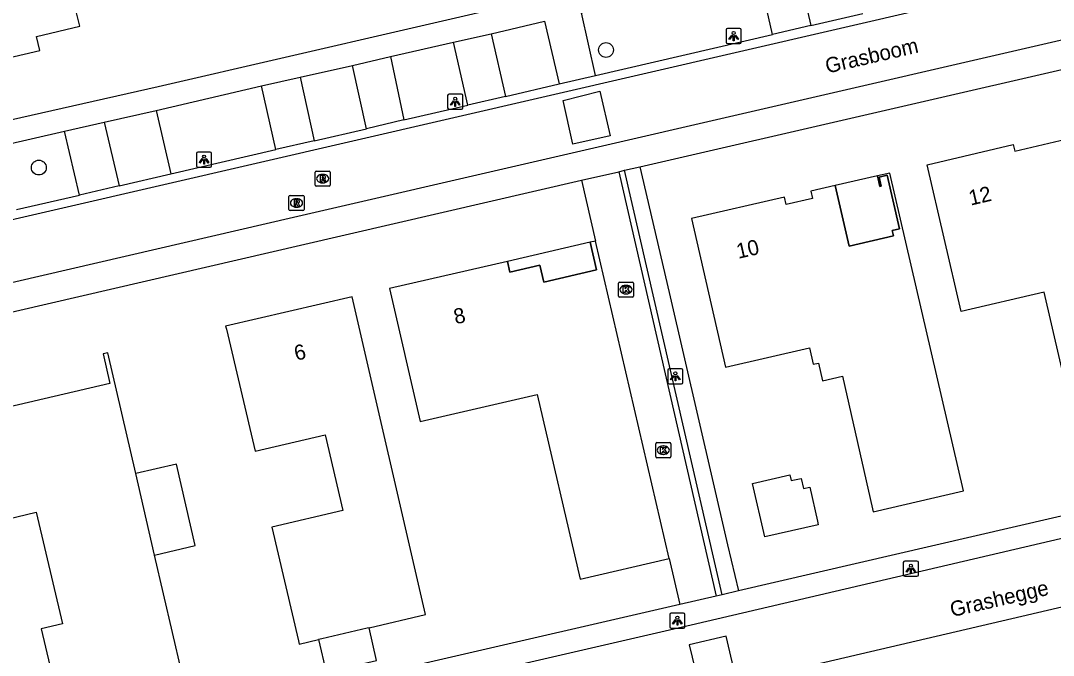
# Model space of a CAD drawing. Extents: x 156414 to 157775, y 382335 to 383765.
# Drawn here: x 157121.3 to 157189.4, y 383256.6 to 383298.5 of the extents above; entities that cross this region are included whole.
import ezdxf

# ---------------------------------------------------------------- set-up
doc = ezdxf.new("R2010")
doc.units = 0
for name, color, linetype in [('IMGEO_Boom', 7, 'Continuous'), ('IMGEO_Groenvoorziening', 7, 'Continuous'), ('IMGEO_Hek', 7, 'Continuous'), ('IMGEO_Kolk', 7, 'Continuous'), ('IMGEO_Lichtpunt', 7, 'Continuous'), ('IMGEO_Muur', 7, 'Continuous'), ('IMGEO_Openbare_ruimte_label', 7, 'Continuous'), ('IMGEO_Pand', 7, 'Continuous'), ('IMGEO_Pand_nummerreeks', 7, 'Continuous'), ('IMGEO_Pand_overbouw', 7, 'Continuous'), ('IMGEO_Parkeervlak_open', 7, 'Continuous'), ('IMGEO_Rijbaan_lokaal_gesloten', 7, 'Continuous'), ('IMGEO_Rijbaan_lokaal_open', 7, 'Continuous'), ('IMGEO_Rioolput', 7, 'Continuous'), ('IMGEO_Voetpad_open', 7, 'Continuous')]:
    doc.layers.add(name, color=color, linetype=linetype)

msp = doc.modelspace()

# ---------------------------------------------------------------- linework, layer by layer
at = {"layer": 'IMGEO_Boom'}
for centre in [(157159.905, 383296.554), (157122.52, 383288.8)]:
    msp.add_circle(centre, 0.489, dxfattribs=at)
at = {"layer": 'IMGEO_Groenvoorziening'}
msp.add_lwpolyline([(157162.142, 383288.857), (157164.072, 383280.569), (157167.913, 383263.921), (157168.638, 383260.877)], dxfattribs=at)
at = {"layer": 'IMGEO_Hek'}
msp.add_lwpolyline([(157167.913, 383263.921), (157168.638, 383260.877)], dxfattribs=at)
at = {"layer": 'IMGEO_Kolk'}
for p, q in [((157160.803, 383281.25), (157161.655, 383281.25)), ((157160.728, 383280.324), (157160.728, 383281.176)), ((157161.216, 383281.03), (157161.241, 383281.03)), ((157161.729, 383281.176), (157161.729, 383280.324)), ((157161.655, 383280.25), (157160.803, 383280.25)), ((157161.239, 383280.47), (157161.214, 383280.47)), ((157163.184, 383269.735), (157163.184, 383270.587)), ((157163.259, 383270.661), (157164.111, 383270.661)), ((157163.672, 383270.441), (157163.697, 383270.441)), ((157164.185, 383270.587), (157164.185, 383269.735)), ((157163.695, 383269.881), (157163.67, 383269.881)), ((157164.111, 383269.661), (157163.259, 383269.661))]:
    msp.add_line(p, q, dxfattribs=at)
for points in [[(157160.803, 383281.25), (157161.655, 383281.25)], [(157160.728, 383280.324), (157160.728, 383281.176)], [(157161.049, 383280.95), (157161.172, 383280.95), (157161.172, 383280.799), (157161.302, 383280.95), (157161.466, 383280.95), (157161.32, 383280.799), (157161.473, 383280.55), (157161.321, 383280.55), (157161.236, 383280.714), (157161.172, 383280.647), (157161.172, 383280.55), (157161.049, 383280.55), (157161.049, 383280.95)], [(157161.729, 383281.176), (157161.729, 383280.324)], [(157161.655, 383280.25), (157160.803, 383280.25)], [(157163.184, 383269.735), (157163.184, 383270.587)], [(157163.259, 383270.661), (157164.111, 383270.661)], [(157163.505, 383270.361), (157163.628, 383270.361), (157163.628, 383270.21), (157163.758, 383270.361), (157163.922, 383270.361), (157163.776, 383270.21), (157163.929, 383269.961), (157163.777, 383269.961), (157163.692, 383270.125), (157163.628, 383270.058), (157163.628, 383269.961), (157163.505, 383269.961), (157163.505, 383270.361)], [(157164.185, 383270.587), (157164.185, 383269.735)], [(157164.111, 383269.661), (157163.259, 383269.661)]]:
    msp.add_lwpolyline(points, dxfattribs=at)
for centre, start, end in [((157160.805, 383281.174), 91.55205, 178.44795), ((157160.805, 383281.174), 91.55205, 178.44795), ((157161.653, 383281.174), 1.55205, 88.44795), ((157161.653, 383281.174), 1.55205, 88.44795), ((157160.805, 383280.326), 181.55205, 268.44795), ((157160.805, 383280.326), 181.55205, 268.44795), ((157161.653, 383280.326), 271.55205, 358.44795), ((157161.653, 383280.326), 271.55205, 358.44795), ((157163.261, 383270.585), 91.55205, 178.44795), ((157163.261, 383270.585), 91.55205, 178.44795), ((157164.109, 383270.585), 1.55205, 88.44795), ((157164.109, 383270.585), 1.55205, 88.44795), ((157163.261, 383269.737), 181.55205, 268.44795), ((157163.261, 383269.737), 181.55205, 268.44795), ((157164.109, 383269.737), 271.55205, 358.44795), ((157164.109, 383269.737), 271.55205, 358.44795)]:
    msp.add_arc(centre, 0.0765, start, end, dxfattribs=at)
for centre, major_axis, ratio, start_param, end_param in [((157161.215, 383280.75), (-0.387, 0.002), 0.722429, 4.712389, 7.853982), ((157161.24, 383280.75), (-0.39, 0.002), 0.717154, 1.570796, 4.712389), ((157163.671, 383270.161), (-0.387, 0.002), 0.722429, 4.712389, 7.853982), ((157163.696, 383270.161), (-0.39, 0.002), 0.717154, 1.570796, 4.712389)]:
    msp.add_ellipse(centre, major_axis=major_axis, ratio=ratio, start_param=start_param, end_param=end_param, dxfattribs=at)
at = {"layer": 'IMGEO_Lichtpunt'}
for p, q in [((157167.825, 383297.874), (157167.825, 383297.067)), ((157167.825, 383297.874), (157167.825, 383297.067)), ((157168.727, 383297.969), (157167.919, 383297.969)), ((157168.727, 383297.969), (157167.919, 383297.969)), ((157168.821, 383297.067), (157168.821, 383297.874)), ((157168.821, 383297.067), (157168.821, 383297.874)), ((157167.919, 383296.973), (157168.727, 383296.973)), ((157167.919, 383296.973), (157168.727, 383296.973)), ((157149.471, 383293.544), (157149.471, 383292.737)), ((157149.471, 383293.544), (157149.471, 383292.737)), ((157150.373, 383293.639), (157149.565, 383293.639)), ((157150.373, 383293.639), (157149.565, 383293.639)), ((157150.467, 383292.737), (157150.467, 383293.544)), ((157150.467, 383292.737), (157150.467, 383293.544)), ((157149.565, 383292.643), (157150.373, 383292.643)), ((157149.565, 383292.643), (157150.373, 383292.643)), ((157132.916, 383289.726), (157132.916, 383288.919)), ((157132.916, 383289.726), (157132.916, 383288.919)), ((157133.818, 383289.821), (157133.01, 383289.821)), ((157133.818, 383289.821), (157133.01, 383289.821)), ((157133.912, 383288.919), (157133.912, 383289.726)), ((157133.912, 383288.919), (157133.912, 383289.726)), ((157133.01, 383288.825), (157133.818, 383288.825)), ((157133.01, 383288.825), (157133.818, 383288.825)), ((157163.984, 383275.431), (157163.984, 383274.624)), ((157163.984, 383275.431), (157163.984, 383274.624)), ((157164.886, 383275.526), (157164.078, 383275.526)), ((157164.886, 383275.526), (157164.078, 383275.526)), ((157164.98, 383274.624), (157164.98, 383275.431)), ((157164.98, 383274.624), (157164.98, 383275.431)), ((157164.078, 383274.53), (157164.886, 383274.53)), ((157164.078, 383274.53), (157164.886, 383274.53)), ((157179.508, 383262.743), (157179.508, 383261.936)), ((157179.508, 383262.743), (157179.508, 383261.936)), ((157180.41, 383262.838), (157179.602, 383262.838)), ((157180.41, 383262.838), (157179.602, 383262.838)), ((157180.504, 383261.936), (157180.504, 383262.743)), ((157180.504, 383261.936), (157180.504, 383262.743)), ((157179.602, 383261.842), (157180.41, 383261.842)), ((157179.602, 383261.842), (157180.41, 383261.842)), ((157164.116, 383259.32), (157164.116, 383258.513)), ((157164.116, 383259.32), (157164.116, 383258.513)), ((157165.018, 383259.415), (157164.21, 383259.415)), ((157165.018, 383259.415), (157164.21, 383259.415)), ((157165.112, 383258.513), (157165.112, 383259.32)), ((157165.112, 383258.513), (157165.112, 383259.32)), ((157164.21, 383258.419), (157165.018, 383258.419)), ((157164.21, 383258.419), (157165.018, 383258.419))]:
    msp.add_line(p, q, dxfattribs=at)
for points in [[(157168.199, 383297.538), (157168.238, 383297.51), (157168.05, 383297.248), (157168.012, 383297.275), (157168.199, 383297.538)], [(157168.301, 383297.49), (157168.348, 383297.49), (157168.348, 383297.168), (157168.301, 383297.168), (157168.301, 383297.49)], [(157168.411, 383297.51), (157168.449, 383297.537), (157168.636, 383297.275), (157168.597, 383297.247), (157168.411, 383297.51)], [(157149.845, 383293.208), (157149.884, 383293.18), (157149.696, 383292.918), (157149.658, 383292.945), (157149.845, 383293.208)], [(157149.947, 383293.16), (157149.994, 383293.16), (157149.994, 383292.838), (157149.947, 383292.838), (157149.947, 383293.16)], [(157150.057, 383293.18), (157150.095, 383293.207), (157150.282, 383292.945), (157150.243, 383292.917), (157150.057, 383293.18)], [(157133.29, 383289.39), (157133.329, 383289.362), (157133.141, 383289.1), (157133.103, 383289.127), (157133.29, 383289.39)], [(157133.392, 383289.342), (157133.439, 383289.342), (157133.439, 383289.02), (157133.392, 383289.02), (157133.392, 383289.342)], [(157133.502, 383289.362), (157133.54, 383289.389), (157133.727, 383289.127), (157133.688, 383289.099), (157133.502, 383289.362)], [(157164.358, 383275.095), (157164.397, 383275.067), (157164.209, 383274.805), (157164.171, 383274.832), (157164.358, 383275.095)], [(157164.46, 383275.047), (157164.507, 383275.047), (157164.507, 383274.725), (157164.46, 383274.725), (157164.46, 383275.047)], [(157164.57, 383275.067), (157164.608, 383275.094), (157164.795, 383274.832), (157164.756, 383274.804), (157164.57, 383275.067)], [(157179.882, 383262.407), (157179.921, 383262.379), (157179.733, 383262.117), (157179.695, 383262.144), (157179.882, 383262.407)], [(157179.984, 383262.359), (157180.031, 383262.359), (157180.031, 383262.037), (157179.984, 383262.037), (157179.984, 383262.359)], [(157180.094, 383262.379), (157180.132, 383262.406), (157180.319, 383262.144), (157180.28, 383262.116), (157180.094, 383262.379)], [(157164.49, 383258.984), (157164.529, 383258.956), (157164.341, 383258.694), (157164.303, 383258.721), (157164.49, 383258.984)], [(157164.592, 383258.936), (157164.639, 383258.936), (157164.639, 383258.614), (157164.592, 383258.614), (157164.592, 383258.936)], [(157164.702, 383258.956), (157164.74, 383258.983), (157164.927, 383258.721), (157164.888, 383258.693), (157164.702, 383258.956)]]:
    msp.add_lwpolyline(points, dxfattribs=at)
for centre in [(157168.324, 383297.672), (157149.97, 383293.342), (157133.415, 383289.524), (157164.483, 383275.229), (157180.007, 383262.541), (157164.615, 383259.118)]:
    msp.add_circle(centre, 0.0994, dxfattribs=at)
for centre, start, end in [((157167.919, 383297.874), 90, 180), ((157167.919, 383297.874), 90, 180), ((157168.727, 383297.874), 0, 90), ((157168.727, 383297.874), 0, 90), ((157167.919, 383297.067), 180, 270), ((157167.919, 383297.067), 180, 270), ((157168.727, 383297.067), 270, 0), ((157168.727, 383297.067), 270, 360), ((157149.565, 383293.544), 90, 180), ((157149.565, 383293.544), 90, 180), ((157150.373, 383293.544), 0, 90), ((157150.373, 383293.544), 0, 90), ((157149.565, 383292.737), 180, 270), ((157149.565, 383292.737), 180, 270), ((157150.373, 383292.737), 270, 0), ((157150.373, 383292.737), 270, 360), ((157133.01, 383289.726), 90, 180), ((157133.01, 383289.726), 90, 180), ((157133.818, 383289.726), 0, 90), ((157133.818, 383289.726), 0, 90), ((157133.01, 383288.919), 180, 270), ((157133.01, 383288.919), 180, 270), ((157133.818, 383288.919), 270, 0), ((157133.818, 383288.919), 270, 360), ((157164.078, 383275.431), 90, 180), ((157164.078, 383275.431), 90, 180), ((157164.886, 383275.431), 0, 90), ((157164.886, 383275.431), 0, 90), ((157164.078, 383274.624), 180, 270), ((157164.078, 383274.624), 180, 270), ((157164.886, 383274.624), 270, 0), ((157164.886, 383274.624), 270, 360), ((157179.602, 383262.743), 90, 180), ((157179.602, 383262.743), 90, 180), ((157180.41, 383262.743), 0, 90), ((157180.41, 383262.743), 0, 90), ((157179.602, 383261.936), 180, 270), ((157179.602, 383261.936), 180, 270), ((157180.41, 383261.936), 270, 0), ((157180.41, 383261.936), 270, 360), ((157164.21, 383259.32), 90, 180), ((157164.21, 383259.32), 90, 180), ((157165.018, 383259.32), 0, 90), ((157165.018, 383259.32), 0, 90), ((157164.21, 383258.513), 180, 270), ((157164.21, 383258.513), 180, 270), ((157165.018, 383258.513), 270, 0), ((157165.018, 383258.513), 270, 360)]:
    msp.add_arc(centre, 0.0946, start, end, dxfattribs=at)
at = {"layer": 'IMGEO_Muur'}
for points in [[(157160.744, 383288.527), (157161.122, 383288.62)], [(157160.744, 383288.527), (157167.182, 383260.541)], [(157167.565, 383260.629), (157161.122, 383288.62)], [(157164.072, 383280.569), (157167.913, 383263.921)], [(157167.565, 383260.629), (157167.182, 383260.541)]]:
    msp.add_lwpolyline(points, dxfattribs=at)
at = {"layer": 'IMGEO_Pand'}
for points in [[(157124.969, 383299.185), (157124.562, 383300.921), (157124.988, 383301.022), (157124.782, 383301.921), (157127.907, 383302.648), (157125.119, 383314.58), (157121.224, 383313.67), (157122.478, 383308.304), (157116.119, 383306.819), (157118.812, 383295.641), (157122.591, 383296.525), (157122.377, 383297.448), (157125.22, 383298.116), (157124.969, 383299.185)], [(157198.706, 383271.029), (157191.388, 383269.339), (157191.337, 383269.563), (157188.799, 383280.58), (157183.318, 383279.302), (157181.083, 383288.989), (157186.758, 383290.312), (157186.858, 383289.883), (157190.226, 383290.668), (157190.979, 383287.417), (157194.499, 383288.255), (157193.766, 383291.396), (157193.474, 383291.328), (157193.353, 383291.848), (157193.867, 383291.971), (157198.706, 383271.029)], [(157177.531, 383266.096), (157183.483, 383267.472), (157178.62, 383288.435), (157177.796, 383288.252), (157177.955, 383287.546), (157178.041, 383287.581), (157177.917, 383288.171), (157178.437, 383288.291), (157179.247, 383284.751), (157178.775, 383284.642), (157178.855, 383284.308), (157175.934, 383283.627), (157175.005, 383287.61), (157173.411, 383287.239), (157173.524, 383286.752), (157171.792, 383286.355), (157171.681, 383286.842), (157165.54, 383285.436), (157167.782, 383275.64), (157173.319, 383276.907), (157173.567, 383275.825), (157173.908, 383275.903), (157174.176, 383274.733), (157175.492, 383275.035), (157177.484, 383266.301), (157177.531, 383266.096)], [(157159.214, 383283.955), (157158.873, 383283.88), (157159.293, 383282.056), (157155.802, 383281.249), (157155.543, 383282.366), (157153.573, 383281.911), (157153.412, 383282.612), (157145.631, 383280.819), (157147.652, 383272.049), (157155.38, 383273.835), (157158.203, 383261.658), (157164.068, 383263.017)], [(157164.068, 383263.017), (157159.214, 383283.955)], [(157144.287, 383258.448), (157148.016, 383259.316), (157143.185, 383280.273), (157134.833, 383278.349), (157134.881, 383278.144), (157136.774, 383270.098), (157141.39, 383271.173), (157142.554, 383266.177), (157137.879, 383265.088), (157139.627, 383257.579), (157139.675, 383257.374), (157140.961, 383257.674)], [(157128.913, 383268.617), (157127.07, 383276.589), (157126.764, 383276.518), (157127.21, 383274.56), (157120.511, 383272.997), (157120.057, 383274.945), (157113.465, 383273.408), (157115.535, 383264.467), (157119.224, 383265.336), (157122.348, 383266.072), (157124.084, 383258.704), (157122.672, 383258.371), (157123.723, 383253.913), (157123.281, 383253.809), (157123.33, 383253.596), (157131.926, 383255.586), (157130.155, 383263.246)], [(157130.155, 383263.246), (157132.835, 383263.865), (157131.593, 383269.237), (157128.913, 383268.617)], [(157130.155, 383263.246), (157128.913, 383268.617)], [(157173.853, 383265.477), (157173.906, 383265.242), (157170.373, 383264.438), (157169.569, 383267.971), (157172.028, 383268.531), (157172.114, 383268.151), (157172.778, 383268.302), (157172.929, 383267.639), (157173.339, 383267.732), (157173.853, 383265.477)], [(157144.287, 383258.448), (157144.154, 383258.417), (157141.184, 383257.726), (157140.961, 383257.674)], [(157140.961, 383257.674), (157141.464, 383255.513), (157144.79, 383256.288), (157144.287, 383258.448)]]:
    msp.add_lwpolyline(points, dxfattribs=at)
at = {"layer": 'IMGEO_Pand_overbouw'}
for points in [[(157177.796, 383288.252), (157175.005, 383287.61), (157175.934, 383283.627), (157178.855, 383284.308), (157178.775, 383284.642), (157179.247, 383284.751), (157178.437, 383288.291), (157177.917, 383288.171), (157178.041, 383287.581), (157177.955, 383287.546)], [(157158.873, 383283.88), (157153.412, 383282.612), (157153.573, 383281.911), (157155.543, 383282.366), (157155.802, 383281.249), (157159.293, 383282.056)]]:
    msp.add_lwpolyline(points, close=True, dxfattribs=at)
at = {"layer": 'IMGEO_Parkeervlak_open'}
for points in [[(157170.894, 383297.585), (157169.952, 383301.671)], [(157150.809, 383292.91), (157149.848, 383297.078)], [(157145.704, 383296.117), (157146.59, 383291.956)], [(157138.151, 383289.985), (157137.208, 383294.185)], [(157125.204, 383286.987), (157124.218, 383291.194)]]:
    msp.add_lwpolyline(points, dxfattribs=at)
at = {"layer": 'IMGEO_Rijbaan_lokaal_gesloten'}
for points in [[(157302.822, 383327.454), (157092.219, 383278.76)], [(157093.678, 383274.96), (157139.302, 383285.532), (157301.594, 383323.031)]]:
    msp.add_lwpolyline(points, dxfattribs=at)
at = {"layer": 'IMGEO_Rijbaan_lokaal_open'}
for points in [[(157172.468, 383302.258), (157173.416, 383298.167)], [(157173.416, 383298.167), (157176.845, 383298.97)], [(157152.337, 383297.631), (157155.858, 383298.449), (157156.821, 383294.316)], [(157152.337, 383297.631), (157153.293, 383293.497)], [(157173.416, 383298.167), (157170.894, 383297.585)], [(157159.222, 383294.874), (157170.894, 383297.585)], [(157139.741, 383294.769), (157143.195, 383295.542)], [(157144.118, 383291.361), (157143.195, 383295.542)], [(157156.821, 383294.316), (157159.222, 383294.874)], [(157139.741, 383294.769), (157140.666, 383290.57)], [(157153.293, 383293.497), (157156.821, 383294.316)], [(157160.179, 383290.901), (157157.718, 383290.348), (157157.091, 383293.232), (157159.502, 383293.83), (157160.179, 383290.901)], [(157146.59, 383291.956), (157150.809, 383292.91)], [(157153.293, 383293.497), (157150.809, 383292.91)], [(157126.82, 383291.793), (157130.256, 383292.574)], [(157130.256, 383292.574), (157131.228, 383288.382)], [(157100.858, 383243.722), (157165.526, 383258.643), (157200.397, 383266.799), (157308.816, 383291.812)], [(157126.82, 383291.793), (157127.809, 383287.59)], [(157146.59, 383291.956), (157144.118, 383291.361)], [(157140.666, 383290.57), (157144.118, 383291.361)], [(157140.666, 383290.57), (157138.151, 383289.985)], [(157131.228, 383288.382), (157138.151, 383289.985)], [(157127.809, 383287.59), (157131.228, 383288.382)], [(157127.809, 383287.59), (157125.204, 383286.987)], [(157121.054, 383286.026), (157125.204, 383286.987)], [(157234.005, 383269.974), (157202.008, 383262.629), (157170.013, 383255.141)], [(157165.955, 383254.969), (157168.388, 383255.544), (157167.833, 383257.891), (157165.399, 383257.315), (157165.955, 383254.969)]]:
    msp.add_lwpolyline(points, dxfattribs=at)
at = {"layer": 'IMGEO_Rioolput'}
for p, q in [((157140.729, 383287.646), (157140.729, 383288.498)), ((157140.804, 383288.572), (157141.656, 383288.572)), ((157141.217, 383288.352), (157141.242, 383288.352)), ((157141.73, 383288.498), (157141.73, 383287.646)), ((157141.656, 383287.572), (157140.804, 383287.572)), ((157141.24, 383287.792), (157141.215, 383287.792)), ((157139.005, 383286.038), (157139.005, 383286.89)), ((157139.08, 383286.964), (157139.932, 383286.964)), ((157139.493, 383286.744), (157139.518, 383286.744)), ((157140.006, 383286.89), (157140.006, 383286.038)), ((157139.516, 383286.184), (157139.491, 383286.184)), ((157139.932, 383285.964), (157139.08, 383285.964))]:
    msp.add_line(p, q, dxfattribs=at)
for points in [[(157140.729, 383287.646), (157140.729, 383288.498)], [(157140.804, 383288.572), (157141.656, 383288.572)], [(157141.318, 383288.27), (157141.066, 383288.272), (157141.066, 383287.872)], [(157141.244, 383288.191), (157141.19, 383288.191), (157141.19, 383288.11)], [(157141.19, 383288.11), (157141.242, 383288.11)], [(157141.73, 383288.498), (157141.73, 383287.646)], [(157141.656, 383287.572), (157140.804, 383287.572)], [(157141.066, 383287.872), (157141.19, 383287.872), (157141.19, 383288.034), (157141.201, 383288.034)], [(157141.248, 383288.005), (157141.319, 383287.872), (157141.459, 383287.872), (157141.394, 383287.998)], [(157139.005, 383286.038), (157139.005, 383286.89)], [(157139.08, 383286.964), (157139.932, 383286.964)], [(157140.006, 383286.89), (157140.006, 383286.038)], [(157139.594, 383286.662), (157139.342, 383286.664), (157139.342, 383286.264)], [(157139.342, 383286.264), (157139.466, 383286.264), (157139.466, 383286.426), (157139.477, 383286.426)], [(157139.52, 383286.583), (157139.466, 383286.583), (157139.466, 383286.502)], [(157139.466, 383286.502), (157139.518, 383286.502)], [(157139.524, 383286.397), (157139.595, 383286.264), (157139.735, 383286.264), (157139.67, 383286.39)], [(157139.932, 383285.964), (157139.08, 383285.964)]]:
    msp.add_lwpolyline(points, dxfattribs=at)
for centre, radius, start, end in [((157140.806, 383288.496), 0.0765, 91.55205, 178.44795), ((157140.806, 383288.496), 0.0765, 91.55205, 178.44795), ((157141.226, 383288.299), 0.19, 274.7715, 282.96867), ((157141.25, 383288.095), 0.0964, 77.00612, 93.18647), ((157141.264, 383288.152), 0.0378, 276.66336, 79.67722), ((157141.317, 383288.16), 0.109, 350.36119, 89.41601), ((157141.315, 383288.16), 0.112, 277.58423, 350.98172), ((157141.654, 383288.496), 0.0765, 1.55205, 88.44795), ((157141.654, 383288.496), 0.0765, 1.55205, 88.44795), ((157140.806, 383287.648), 0.0765, 181.55205, 268.44795), ((157140.806, 383287.648), 0.0765, 181.55205, 268.44795), ((157141.2, 383287.981), 0.0533, 26.02933, 88.69889), ((157141.299, 383287.945), 0.108, 29.51342, 73.79051), ((157141.654, 383287.648), 0.0765, 271.55205, 358.44795), ((157141.654, 383287.648), 0.0765, 271.55205, 358.44795), ((157139.082, 383286.888), 0.0765, 91.55205, 178.44795), ((157139.082, 383286.888), 0.0765, 91.55205, 178.44795), ((157139.93, 383286.888), 0.0765, 1.55205, 88.44795), ((157139.93, 383286.888), 0.0765, 1.55205, 88.44795), ((157139.082, 383286.04), 0.0765, 181.55205, 268.44795), ((157139.082, 383286.04), 0.0765, 181.55205, 268.44795), ((157139.476, 383286.373), 0.0533, 26.02933, 88.69889), ((157139.502, 383286.691), 0.19, 274.7715, 282.96867), ((157139.526, 383286.487), 0.0964, 77.00612, 93.18647), ((157139.54, 383286.544), 0.0378, 276.66336, 79.67722), ((157139.593, 383286.552), 0.109, 350.36119, 89.41601), ((157139.591, 383286.552), 0.112, 277.58423, 350.98172), ((157139.575, 383286.337), 0.108, 29.51342, 73.79051), ((157139.93, 383286.04), 0.0765, 271.55205, 358.44795), ((157139.93, 383286.04), 0.0765, 271.55205, 358.44795)]:
    msp.add_arc(centre, radius, start, end, dxfattribs=at)
for centre, major_axis, ratio, start_param, end_param in [((157141.216, 383288.072), (-0.387, 0.002), 0.722429, 4.712389, 7.853982), ((157141.241, 383288.072), (-0.39, 0.002), 0.717154, 1.570796, 4.712389), ((157139.492, 383286.464), (-0.387, 0.002), 0.722429, 4.712389, 7.853982), ((157139.517, 383286.464), (-0.39, 0.002), 0.717154, 1.570796, 4.712389)]:
    msp.add_ellipse(centre, major_axis=major_axis, ratio=ratio, start_param=start_param, end_param=end_param, dxfattribs=at)
at = {"layer": 'IMGEO_Voetpad_open'}
for points in [[(157162.142, 383288.857), (157224.357, 383303.225)], [(157159.222, 383294.874), (157158.294, 383299.012), (157169.952, 383301.671)], [(157155.51, 383299.948), (157130.378, 383294.131), (157117.033, 383291.11), (157091.446, 383285.19)], [(157149.848, 383297.078), (157152.337, 383297.631)], [(157145.704, 383296.117), (157149.848, 383297.078)], [(157143.195, 383295.542), (157145.704, 383296.117)], [(157130.256, 383292.574), (157137.208, 383294.185)], [(157137.208, 383294.185), (157139.741, 383294.769)], [(157124.218, 383291.194), (157126.82, 383291.793)], [(157120.102, 383290.254), (157124.218, 383291.194)], [(157161.122, 383288.62), (157162.142, 383288.857)], [(157158.3, 383287.963), (157160.744, 383288.527)], [(157094.103, 383273.116), (157139.762, 383283.689), (157158.3, 383287.963)], [(157158.3, 383287.963), (157159.214, 383283.955)], [(157230.751, 383275.265), (157168.638, 383260.877)], [(157164.068, 383263.017), (157164.771, 383259.985)], [(157168.638, 383260.877), (157167.565, 383260.629)], [(157167.182, 383260.541), (157164.771, 383259.985)], [(157164.771, 383259.985), (157100.54, 383245.16)]]:
    msp.add_lwpolyline(points, dxfattribs=at)

# ---------------------------------------------------------------- texts
at = {"layer": 'IMGEO_Openbare_ruimte_label'}
for s, rotation, p in [('Grasboom', 13.0075, (157174.492, 383294.997)), ('Grashegge', 12.93881, (157182.717, 383259.15))]:
    msp.add_text(s, height=1, rotation=rotation, dxfattribs=at).set_placement(p)
at = {"layer": 'IMGEO_Pand_nummerreeks'}
for s, rotation, p in [('12', 13.11859, (157183.946, 383286.288)), ('10', 12.8939, (157168.631, 383282.779)), ('8', 12.97684, (157149.996, 383278.459)), ('6', 12.97176, (157139.48, 383276.054))]:
    msp.add_text(s, height=1, rotation=rotation, dxfattribs=at).set_placement(p)

doc.saveas('drawing.dxf')
